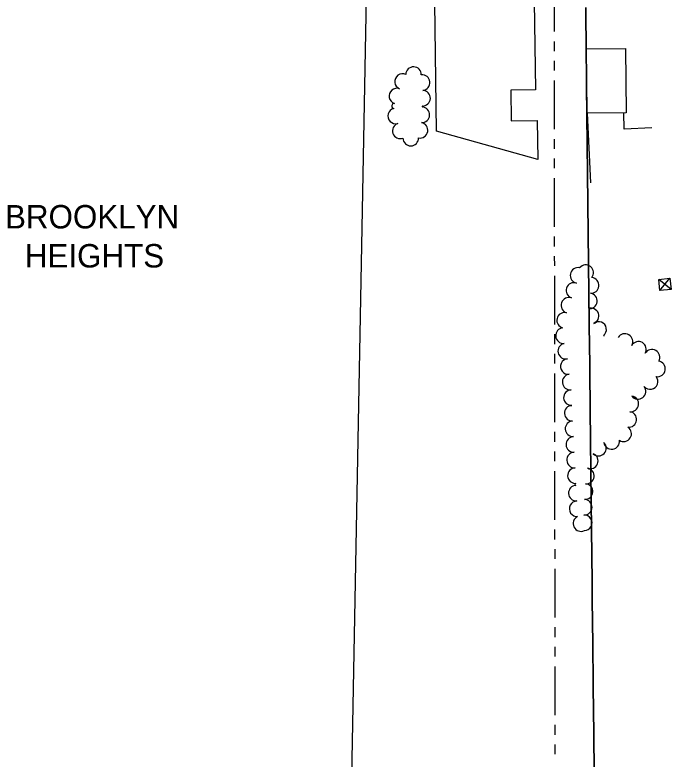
# Model space of a CAD drawing. Extents: x -25029 to 2274964, y -81170 to 687028.
# Drawn here: x -8061 to -7221, y -67963 to -67010 of the extents above; entities that cross this region are included whole.
import ezdxf

# ---------------------------------------------------------------- set-up
doc = ezdxf.new("R2010")
doc.units = 0
for name, color, linetype in [('BD_X_Canopy', 7, 'Continuous'), ('BLDG', 7, 'Continuous'), ('CITY-NAME', 7, 'Continuous'), ('DIVISIONS', 7, 'Continuous'), ('DV_X_Corp_Line', 7, 'Continuous'), ('TRANSPWRLN', 7, 'Continuous'), ('TREES', 7, 'Continuous'), ('WALL', 7, 'Continuous')]:
    doc.layers.add(name, color=color, linetype=linetype)

msp = doc.modelspace()

# ---------------------------------------------------------------- linework, layer by layer
at = {"layer": 'BD_X_Canopy'}
msp.add_line((-7594, -66051.77), (-7701.63, -71785.78), dxfattribs=at)
at = {"layer": 'BLDG'}
for points in [[(-7396.58, -66992.59), (-7394.93, -67105.68), (-7426.44, -67106.15), (-7425.86, -67145.56), (-7392.72, -67145.08), (-7391.99, -67194.85), (-7521.35, -67158.52), (-7523.75, -66994.45)], [(-7279.55, -67052.88), (-7278.75, -67135.08), (-7328.56, -67135.56), (-7329.36, -67053.36)]]:
    msp.add_lwpolyline(points, close=True, dxfattribs=at)
at = {"layer": 'DIVISIONS'}
for p, q in [((-7371, -66968.76), (-7370.99, -67031.26)), ((-7370.99, -67043.76), (-7370.98, -67056.26)), ((-7370.98, -67068.76), (-7370.96, -67081.26)), ((-7370.95, -67093.76), (-7370.87, -67156.26)), ((-7370.86, -67168.76), (-7370.85, -67181.26)), ((-7370.83, -67193.76), (-7370.82, -67206.26)), ((-7370.8, -67218.76), (-7370.73, -67281.26)), ((-7370.71, -67293.76), (-7370.7, -67306.26)), ((-7370.69, -67318.76), (-7370.67, -67331.26)), ((-7370.66, -67343.76), (-7370.58, -67406.26)), ((-7370.57, -67418.76), (-7370.55, -67431.26)), ((-7370.54, -67443.76), (-7370.53, -67456.26)), ((-7370.51, -67468.76), (-7370.44, -67531.26)), ((-7370.42, -67543.76), (-7370.41, -67556.26)), ((-7370.4, -67568.76), (-7370.38, -67581.26)), ((-7370.37, -67593.76), (-7370.29, -67656.26)), ((-7370.28, -67668.76), (-7370.26, -67681.26)), ((-7370.25, -67693.76), (-7370.24, -67706.26)), ((-7370.22, -67718.76), (-7370.15, -67781.26)), ((-7370.13, -67793.76), (-7370.12, -67806.26)), ((-7370.1, -67818.76), (-7370.09, -67831.26)), ((-7370.08, -67843.76), (-7370, -67906.26)), ((-7369.99, -67918.76), (-7369.97, -67931.26)), ((-7369.96, -67943.76), (-7369.94, -67956.26))]:
    msp.add_line(p, q, dxfattribs=at)
at = {"layer": 'DV_X_Corp_Line'}
for p, q in [((-7330.52, -67000.23), (-7330.41, -67010.13)), ((-7330.52, -67000.23), (-7330.41, -67010.13)), ((-7330.41, -67010.13), (-7330.52, -67000.23)), ((-7330.41, -67010.13), (-7330.52, -67000.23)), ((-7330.41, -67010.13), (-7330.3, -67020.13)), ((-7330.41, -67010.13), (-7330.3, -67020.13)), ((-7330.3, -67020.13), (-7330.41, -67010.13)), ((-7330.3, -67020.13), (-7330.41, -67010.13)), ((-7330.3, -67020.13), (-7330.07, -67040.13)), ((-7330.3, -67020.13), (-7330.07, -67040.13)), ((-7330.07, -67040.13), (-7330.3, -67020.13)), ((-7330.07, -67040.13), (-7330.3, -67020.13)), ((-7330.07, -67040.13), (-7329.96, -67050.13)), ((-7330.07, -67040.13), (-7329.96, -67050.13)), ((-7329.96, -67050.13), (-7330.07, -67040.13)), ((-7329.96, -67050.13), (-7330.07, -67040.13)), ((-7329.96, -67050.13), (-7329.85, -67060.13)), ((-7329.96, -67050.13), (-7329.85, -67060.13)), ((-7329.85, -67060.13), (-7329.96, -67050.13)), ((-7329.85, -67060.13), (-7329.96, -67050.13)), ((-7329.85, -67060.13), (-7329.74, -67070.13)), ((-7329.85, -67060.13), (-7329.74, -67070.13)), ((-7329.74, -67070.13), (-7329.85, -67060.13)), ((-7329.74, -67070.13), (-7329.85, -67060.13)), ((-7329.74, -67070.13), (-7329.68, -67075.13)), ((-7329.74, -67070.13), (-7329.68, -67075.13)), ((-7329.68, -67075.13), (-7329.74, -67070.13)), ((-7329.68, -67075.13), (-7329.74, -67070.13)), ((-7329.68, -67075.13), (-7329.63, -67080.13)), ((-7329.68, -67075.13), (-7329.63, -67080.13)), ((-7329.63, -67080.13), (-7329.68, -67075.13)), ((-7329.63, -67080.13), (-7329.68, -67075.13)), ((-7329.63, -67080.13), (-7329.41, -67100.12)), ((-7329.63, -67080.13), (-7329.41, -67100.12)), ((-7329.41, -67100.12), (-7329.63, -67080.13)), ((-7329.41, -67100.12), (-7329.63, -67080.13)), ((-7329.41, -67100.12), (-7327.73, -67250.82)), ((-7329.41, -67100.12), (-7327.73, -67250.82)), ((-7327.73, -67250.82), (-7329.41, -67100.12)), ((-7327.73, -67250.82), (-7329.41, -67100.12)), ((-7327.73, -67250.82), (-7326.01, -67405.11)), ((-7327.73, -67250.82), (-7326.01, -67405.11)), ((-7326.01, -67405.11), (-7327.73, -67250.82)), ((-7326.01, -67405.11), (-7327.73, -67250.82)), ((-7326.01, -67405.11), (-7325.9, -67415.01)), ((-7326.01, -67405.11), (-7325.9, -67415.01)), ((-7325.9, -67415.01), (-7326.01, -67405.11)), ((-7325.9, -67415.01), (-7326.01, -67405.11)), ((-7325.9, -67415.01), (-7325.79, -67425.11)), ((-7325.9, -67415.01), (-7325.79, -67425.11)), ((-7325.79, -67425.11), (-7325.9, -67415.01)), ((-7325.79, -67425.11), (-7325.9, -67415.01)), ((-7325.79, -67425.11), (-7325.67, -67435.1)), ((-7325.79, -67425.11), (-7325.67, -67435.1)), ((-7325.67, -67435.1), (-7325.79, -67425.11)), ((-7325.67, -67435.1), (-7325.79, -67425.11)), ((-7325.67, -67435.1), (-7325.45, -67455.1)), ((-7325.67, -67435.1), (-7325.45, -67455.1)), ((-7325.45, -67455.1), (-7325.67, -67435.1)), ((-7325.45, -67455.1), (-7325.67, -67435.1)), ((-7325.45, -67455.1), (-7325.34, -67465.1)), ((-7325.45, -67455.1), (-7325.34, -67465.1)), ((-7325.34, -67465.1), (-7325.45, -67455.1)), ((-7325.34, -67465.1), (-7325.45, -67455.1)), ((-7325.34, -67465.1), (-7325.23, -67475)), ((-7325.34, -67465.1), (-7325.23, -67475)), ((-7325.23, -67475), (-7325.34, -67465.1)), ((-7325.23, -67475), (-7325.34, -67465.1)), ((-7325.23, -67475), (-7325.12, -67485.1)), ((-7325.23, -67475), (-7325.12, -67485.1)), ((-7325.12, -67485.1), (-7325.23, -67475)), ((-7325.12, -67485.1), (-7325.23, -67475)), ((-7325.12, -67485.1), (-7325.01, -67495.1)), ((-7325.12, -67485.1), (-7325.01, -67495.1)), ((-7325.01, -67495.1), (-7325.12, -67485.1)), ((-7325.01, -67495.1), (-7325.12, -67485.1)), ((-7325.01, -67495.1), (-7324.95, -67499.94)), ((-7325.01, -67495.1), (-7324.95, -67499.94)), ((-7324.95, -67499.94), (-7325.01, -67495.1)), ((-7324.95, -67499.94), (-7325.01, -67495.1)), ((-7324.95, -67499.94), (-7324.78, -67515.1)), ((-7324.95, -67499.94), (-7324.78, -67515.1)), ((-7324.78, -67515.1), (-7324.95, -67499.94)), ((-7324.78, -67515.1), (-7324.95, -67499.94)), ((-7324.78, -67515.1), (-7323.47, -67633.3)), ((-7324.78, -67515.1), (-7323.47, -67633.3)), ((-7323.47, -67633.3), (-7324.78, -67515.1)), ((-7323.47, -67633.3), (-7324.78, -67515.1)), ((-7323.47, -67633.3), (-7322.7, -67702.25)), ((-7323.47, -67633.3), (-7322.7, -67702.25)), ((-7322.7, -67702.25), (-7323.47, -67633.3)), ((-7322.7, -67702.25), (-7323.47, -67633.3)), ((-7322.7, -67702.25), (-7322.62, -67708.87)), ((-7322.7, -67702.25), (-7322.62, -67708.87)), ((-7322.62, -67708.87), (-7322.7, -67702.25)), ((-7322.62, -67708.87), (-7322.7, -67702.25)), ((-7322.62, -67708.87), (-7322.4, -67728.87)), ((-7322.62, -67708.87), (-7322.4, -67728.87)), ((-7322.4, -67728.87), (-7322.62, -67708.87)), ((-7322.4, -67728.87), (-7322.62, -67708.87)), ((-7322.4, -67728.87), (-7322.29, -67738.87)), ((-7322.4, -67728.87), (-7322.29, -67738.87)), ((-7322.29, -67738.87), (-7322.4, -67728.87)), ((-7322.29, -67738.87), (-7322.4, -67728.87)), ((-7322.29, -67738.87), (-7322.07, -67758.87)), ((-7322.29, -67738.87), (-7322.07, -67758.87)), ((-7322.07, -67758.87), (-7322.29, -67738.87)), ((-7322.07, -67758.87), (-7322.29, -67738.87)), ((-7322.07, -67758.87), (-7321.44, -67815.08)), ((-7322.07, -67758.87), (-7321.44, -67815.08)), ((-7321.44, -67815.08), (-7322.07, -67758.87)), ((-7321.44, -67815.08), (-7322.07, -67758.87)), ((-7321.44, -67815.08), (-7321.22, -67835.08)), ((-7321.44, -67815.08), (-7321.22, -67835.08)), ((-7321.22, -67835.08), (-7321.44, -67815.08)), ((-7321.22, -67835.08), (-7321.44, -67815.08)), ((-7321.22, -67835.08), (-7321.11, -67845.08)), ((-7321.22, -67835.08), (-7321.11, -67845.08)), ((-7321.11, -67845.08), (-7321.22, -67835.08)), ((-7321.11, -67845.08), (-7321.22, -67835.08)), ((-7321.11, -67845.08), (-7320.88, -67865.08)), ((-7321.11, -67845.08), (-7320.88, -67865.08)), ((-7320.88, -67865.08), (-7321.11, -67845.08)), ((-7320.88, -67865.08), (-7321.11, -67845.08)), ((-7320.88, -67865.08), (-7320.77, -67875.08)), ((-7320.88, -67865.08), (-7320.77, -67875.08)), ((-7320.77, -67875.08), (-7320.88, -67865.08)), ((-7320.77, -67875.08), (-7320.88, -67865.08)), ((-7320.77, -67875.08), (-7320.55, -67895.08)), ((-7320.77, -67875.08), (-7320.55, -67895.08)), ((-7320.55, -67895.08), (-7320.77, -67875.08)), ((-7320.55, -67895.08), (-7320.77, -67875.08)), ((-7320.55, -67895.08), (-7320.44, -67905.08)), ((-7320.55, -67895.08), (-7320.44, -67905.08)), ((-7320.44, -67905.08), (-7320.55, -67895.08)), ((-7320.44, -67905.08), (-7320.55, -67895.08)), ((-7320.44, -67905.08), (-7320.21, -67925.07)), ((-7320.44, -67905.08), (-7320.21, -67925.07)), ((-7320.21, -67925.07), (-7320.44, -67905.08)), ((-7320.21, -67925.07), (-7320.44, -67905.08)), ((-7320.21, -67925.07), (-7318.67, -68063.85)), ((-7320.21, -67925.07), (-7318.67, -68063.85)), ((-7318.67, -68063.85), (-7320.21, -67925.07)), ((-7318.67, -68063.85), (-7320.21, -67925.07))]:
    msp.add_line(p, q, dxfattribs=at)
at = {"layer": 'TRANSPWRLN'}
for p, q in [((-7221.21, -67361.24), (-7237.05, -67348.57)), ((-7235.61, -67362.84), (-7222.81, -67346.84))]:
    msp.add_line(p, q, dxfattribs=at)
msp.add_lwpolyline([(-7235.61, -67362.84), (-7237.05, -67348.57), (-7222.81, -67346.84), (-7221.21, -67361.24), (-7235.61, -67362.84)], dxfattribs=at)
at = {"layer": 'TREES'}
for centre, radius, start, end in [((-7550.93, -67086.36), 10, 358.25363, 178.25363), ((-7564.91, -67095.22), 10, 66.52574, 246.52574), ((-7539.95, -67096.61), 10, 275.67626, 95.67626), ((-7572.13, -67113.86), 10, 71.14684, 251.14684), ((-7539.37, -67116.56), 10, 267.65349, 87.65349), ((-7573.63, -67139.21), 10, 104.39217, 284.39217), ((-7575.73, -67126.42), 3.12, 83.06565, 263.06565), ((-7540.31, -67137.69), 10, 267.24089, 87.24089), ((-7539.81, -67127.12), 0.578, 267.24089, 87.24086), ((-7567.79, -67158.31), 10, 109.5781, 289.5781), ((-7542.62, -67157.51), 10, 259.49709, 79.49709), ((-7554.44, -67167.54), 10, 181.12523, 1.12523), ((-7330.51, -67339.94), 10, 321.03642, 141.03642), ((-7340.32, -67343.44), 10, 78.25719, 258.25719), ((-7323.64, -67356.18), 10, 264.78402, 84.78402), ((-7345.56, -67362.7), 10, 71.30866, 251.30866), ((-7325.84, -67376.06), 10, 262.58537, 82.58537), ((-7352.01, -67381.63), 10, 71.02898, 251.02898), ((-7323.71, -67395.37), 10, 290.01559, 110.01559), ((-7357.5, -67400.84), 10, 77.06941, 257.06941), ((-7314.03, -67412.57), 10, 308.70123, 128.70123), ((-7358.95, -67420.55), 10, 94.54189, 274.54189), ((-7280.32, -67427.96), 10, 329.7692, 149.7692), ((-7307.4, -67420.83), 0.588, 309.77951, 129.77952), ((-7356, -67440.28), 10, 102.43903, 282.43903), ((-7263.04, -67438.03), 10, 329.7692, 149.7692), ((-7245.76, -67448.1), 10, 329.7692, 149.7692), ((-7352.7, -67459.98), 10, 96.56589, 276.56589), ((-7238.71, -67463.01), 10, 260.82668, 80.82668), ((-7350.42, -67479.85), 10, 96.54236, 276.54236), ((-7248.04, -67479.21), 10, 219.32679, 39.32679), ((-7348.77, -67499.78), 10, 92.93827, 272.93827), ((-7263.62, -67491.76), 10, 218.36253, 38.36253), ((-7272.82, -67507.87), 10, 262.16702, 82.16702), ((-7347.74, -67519.75), 10, 92.93827, 272.93827), ((-7275.37, -67527.71), 10, 263.19211, 83.19211), ((-7346.72, -67539.72), 10, 92.93827, 272.93827), ((-7281.98, -67546.04), 10, 237.17319, 57.17319), ((-7345.69, -67559.7), 10, 92.93827, 272.93827), ((-7314.13, -67564.43), 10, 226.19819, 46.19819), ((-7297.3, -67555.83), 10, 187.95648, 7.95648), ((-7344.67, -67579.67), 10, 92.93827, 272.93827), ((-7324.73, -67580.94), 10, 248.39075, 68.39075), ((-7343.64, -67599.64), 10, 92.93827, 272.93827), ((-7329.62, -67600.17), 10, 263.08229, 83.08229), ((-7342.49, -67622.07), 10, 92.93827, 272.93827), ((-7343.07, -67610.85), 1.23, 92.93827, 272.93826), ((-7331.49, -67620.07), 10, 266.18592, 86.18592), ((-7341.41, -67642.04), 10, 93.24279, 273.24279), ((-7332.44, -67640.05), 10, 268.34217, 88.34217), ((-7336.5, -67661.03), 10, 115.74662, 295.74662), ((-7332.45, -67660.04), 10, 271.63658, 91.63658)]:
    msp.add_arc(centre, radius, start, end, dxfattribs=at)
at = {"layer": 'WALL'}
msp.add_line((-7328.56, -67135.56), (-7324.55, -67224.92), dxfattribs=at)
msp.add_lwpolyline([(-7245.75, -67154.52), (-7281.35, -67156.12), (-7281.71, -67135.11)], dxfattribs=at)

# ---------------------------------------------------------------- texts
at = {"layer": 'CITY-NAME'}
for s, p in [('BROOKLYN', (-8073.73, -67283.23)), ('HEIGHTS', (-8048.36, -67333.23))]:
    msp.add_text(s, height=30, dxfattribs=at).set_placement(p)

doc.saveas('drawing.dxf')
